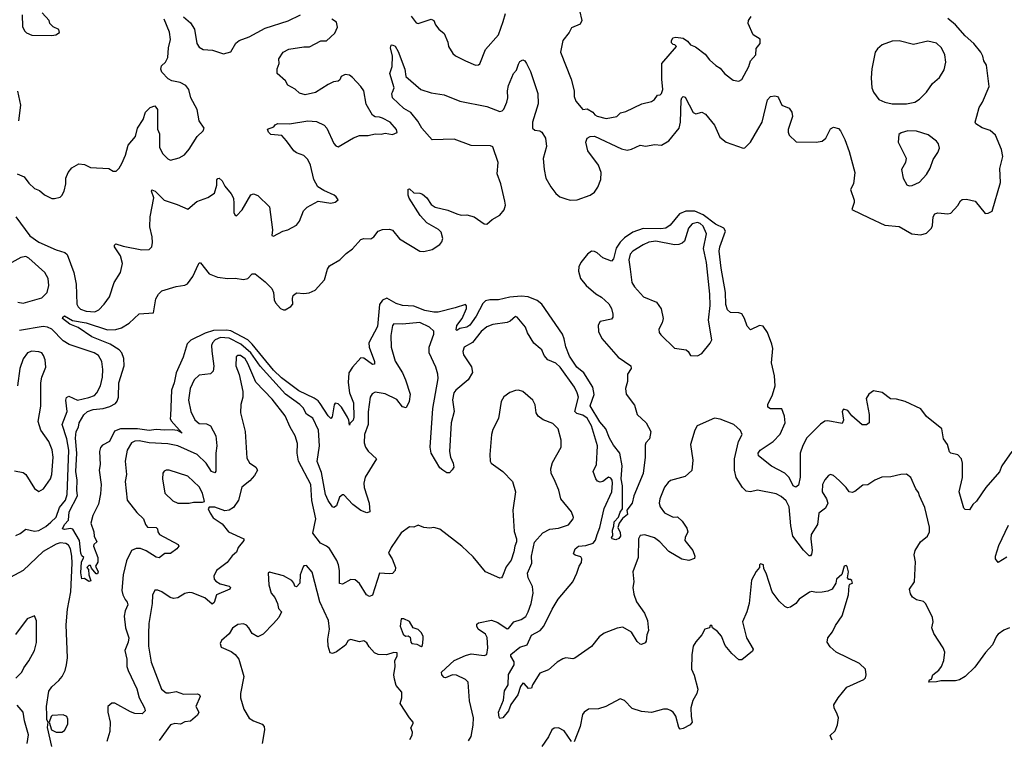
# Model space of a CAD drawing. Extents: x 2199565 to 2323334, y 894172 to 1018966.
# Tile 397 of 440: x 2284181 to 2291059, y 1003655 to 1008682. Entities that reach past the tile are written whole.
import ezdxf

# ---------------------------------------------------------------- set-up
doc = ezdxf.new("R2010")
doc.units = 0

msp = doc.modelspace()

# ---------------------------------------------------------------- linework, layer by layer
at = {"layer": '0CON10XD'}
for points in [[(2284197.5, 1008715), (2284202, 1008635), (2284214.1, 1008604.1), (2284229.3, 1008589.3), (2284265, 1008573.3), (2284405, 1008570), (2284433.6, 1008576.4), (2284458.3, 1008591.7), (2284455, 1008612.5), (2284415, 1008632.5), (2284392.5, 1008655), (2284386.1, 1008676.1), (2284339.3, 1008729.3)], [(2285325, 1008700.8), (2285375, 1008660), (2285401.1, 1008615), (2285418.8, 1008515), (2285435, 1008490), (2285463.9, 1008473.9), (2285528.3, 1008468.3), (2285605, 1008443.8), (2285655, 1008456.7), (2285692, 1008518), (2285713.6, 1008536.4), (2285785, 1008561.4), (2285895, 1008622.9), (2286055.5, 1008674.5), (2286142, 1008715)], [(2286915, 1008706), (2286950.3, 1008660.3), (2286965, 1008655.8), (2287055, 1008685.8), (2287075, 1008676.2), (2287085.8, 1008645.8), (2287108.8, 1008615), (2287146, 1008585), (2287172, 1008525), (2287176.2, 1008495), (2287207.5, 1008445), (2287225, 1008430), (2287295, 1008394), (2287365, 1008363.8), (2287385, 1008366.2), (2287395.7, 1008374.3), (2287435.6, 1008474.4), (2287525.8, 1008575), (2287558.8, 1008668.8), (2287573.6, 1008725)], [(2288091.2, 1008745), (2288107.8, 1008675), (2288095, 1008650.8), (2288035, 1008623.8), (2288018.7, 1008591.3), (2287974.4, 1008535.6), (2287958.1, 1008455), (2288034.1, 1008265.9), (2288054, 1008185), (2288054.2, 1008145), (2288065, 1008113.3), (2288115, 1008053.3), (2288145, 1008058), (2288185, 1008036.2), (2288197.3, 1008017.3), (2288215, 1008007.5), (2288278.3, 1007991.7), (2288352.5, 1008005), (2288378.3, 1008031.7), (2288415, 1008039.6), (2288526, 1008094), (2288595, 1008110.6), (2288614.7, 1008125.3), (2288635, 1008154), (2288655, 1008156.2), (2288663.8, 1008165), (2288672.5, 1008195), (2288665.5, 1008265), (2288667.3, 1008375), (2288770, 1008495), (2288756.7, 1008506.7), (2288745, 1008507.5), (2288735, 1008520), (2288733.3, 1008535), (2288742.5, 1008555), (2288765, 1008558.8), (2288815, 1008553.3), (2288845, 1008532.5), (2288867, 1008507), (2288901.2, 1008491.2), (2288970, 1008440), (2289000.3, 1008400.3), (2289042.7, 1008362.7), (2289075, 1008343.3), (2289105, 1008306.2), (2289145, 1008273.8), (2289165, 1008260), (2289205, 1008252.5), (2289225.4, 1008264.6), (2289274.3, 1008355), (2289286, 1008395), (2289323.3, 1008435), (2289325, 1008480), (2289352.5, 1008515), (2289352.5, 1008545), (2289303.3, 1008575), (2289268.8, 1008655), (2289271.2, 1008675), (2289291.2, 1008705)], [(2284163.8, 1007605), (2284213, 1007583), (2284245, 1007538.8), (2284285, 1007502), (2284319.7, 1007489.7), (2284355, 1007458.8), (2284405, 1007433.8), (2284425, 1007433.8), (2284465, 1007442.5), (2284475, 1007452.5), (2284491.2, 1007485), (2284503.8, 1007535), (2284503.9, 1007573.9), (2284520, 1007615), (2284545, 1007646.7), (2284595, 1007673.8), (2284635, 1007671.2), (2284675, 1007650), (2284805, 1007643.3), (2284835, 1007622.5), (2284855, 1007622.5), (2284876.1, 1007643.9), (2284893.9, 1007676.1), (2284920, 1007735), (2284939.2, 1007805), (2284989.5, 1007865), (2285003.5, 1007925), (2285044.5, 1007985.5), (2285060, 1008035), (2285092.7, 1008067.3), (2285125, 1008080), (2285143.9, 1008053.9), (2285143, 1007917), (2285156.7, 1007885), (2285157.9, 1007787.9), (2285180, 1007745), (2285215, 1007710), (2285235, 1007700), (2285295, 1007716.7), (2285332.3, 1007737.7), (2285365, 1007776.7), (2285422, 1007865), (2285463.3, 1007905), (2285468.8, 1007925), (2285435.8, 1007975), (2285420, 1008055), (2285377.1, 1008135), (2285363.8, 1008195), (2285342.3, 1008222.3), (2285302.9, 1008242.9), (2285244.3, 1008254.3), (2285218.3, 1008268.3), (2285174.5, 1008314.5), (2285167.8, 1008335), (2285171.8, 1008358.2), (2285200.8, 1008385), (2285215, 1008417.5), (2285220, 1008485), (2285234.2, 1008544.2), (2285227.1, 1008595), (2285190, 1008685)], [(2285677.7, 1007397.7), (2285676.7, 1007335), (2285685, 1007317.5), (2285695, 1007312.5), (2285735, 1007353.3), (2285795, 1007457.5), (2285815, 1007466.2), (2285845, 1007453.3), (2285926.7, 1007375), (2285947, 1007213), (2285942.5, 1007175), (2285955, 1007170), (2286020, 1007205), (2286055, 1007213.3), (2286115, 1007247.5), (2286136.7, 1007275), (2286164.3, 1007345.7), (2286188.8, 1007371.2), (2286265, 1007413.8), (2286355, 1007401.2), (2286385, 1007407.5), (2286406.4, 1007423.6), (2286392.5, 1007445), (2286377.5, 1007455), (2286305, 1007488), (2286264.6, 1007514.6), (2286235.4, 1007565.4), (2286213.6, 1007665), (2286195, 1007705.8), (2286165, 1007733.3), (2286115, 1007751.4), (2286096, 1007765), (2286045, 1007836.2), (2286011.7, 1007871.7), (2285935, 1007880.8), (2285918, 1007895), (2285912, 1007918), (2285956, 1007934), (2285965, 1007947.5), (2285983.9, 1007956.1), (2286065, 1007954), (2286195, 1007974.3), (2286255, 1007971.4), (2286308.8, 1007945), (2286327.5, 1007925), (2286375, 1007816.2), (2286389.7, 1007799.7), (2286405, 1007794), (2286513.1, 1007856.9), (2286555, 1007873.3), (2286615, 1007873.5), (2286665, 1007884.3), (2286705, 1007881.4), (2286735, 1007888), (2286785, 1007880), (2286816.9, 1007893.1), (2286813.8, 1007915), (2286768.8, 1007965), (2286715, 1007993.5), (2286695, 1008001.5), (2286665, 1008002.2), (2286644.5, 1008015), (2286602, 1008092), (2286585, 1008184.2), (2286565, 1008215.6), (2286505, 1008278.8), (2286485, 1008293.3), (2286455, 1008298), (2286426.7, 1008285), (2286417.8, 1008262.2), (2286405, 1008252.5), (2286372.9, 1008247.1), (2286335, 1008228.8), (2286247.3, 1008172.7), (2286175, 1008156.2), (2286135, 1008168), (2286105, 1008196.2), (2286055, 1008223.3), (2286037.5, 1008255), (2285980, 1008305), (2285980.7, 1008339.3), (2285992.5, 1008375), (2285990.7, 1008409.3), (2286022.5, 1008455), (2286060, 1008475), (2286165, 1008492.1), (2286205, 1008490.9), (2286285, 1008534.4), (2286325, 1008533.1), (2286383.4, 1008586.6), (2286400.4, 1008629.6), (2286394.2, 1008664.2), (2286360.4, 1008685)], [(2290866.7, 1008006.7), (2290882.3, 1008067.7), (2290906.2, 1008105), (2290952.5, 1008215), (2290933, 1008363), (2290916, 1008395), (2290907.6, 1008427.6), (2290894.2, 1008455), (2290845.5, 1008515.5), (2290785, 1008568.6), (2290716.6, 1008646.6), (2290665, 1008689.2)], [(2288955, 1007318.1), (2288896.7, 1007345), (2288833.1, 1007345), (2288790.9, 1007325), (2288723.5, 1007246.5), (2288695, 1007226.3), (2288659.7, 1007220.3), (2288535, 1007223.2), (2288465, 1007197.2), (2288405, 1007159.1), (2288375, 1007128.7), (2288346.7, 1007085), (2288329.6, 1007010.4), (2288315, 1006995.4), (2288255, 1007017.1), (2288215, 1007053), (2288195, 1007062.3), (2288175, 1007064.4), (2288147.7, 1007045), (2288100, 1006985), (2288086, 1006955), (2288084, 1006924), (2288097.5, 1006875), (2288138.1, 1006825), (2288205, 1006766.9), (2288245, 1006743.1), (2288296.2, 1006696.2), (2288315.6, 1006665), (2288324, 1006625), (2288323.8, 1006605), (2288315, 1006590), (2288235.7, 1006574.3), (2288222.1, 1006547.9), (2288224.6, 1006504.6), (2288246.9, 1006455), (2288360.6, 1006325), (2288449.2, 1006265), (2288451.4, 1006245), (2288426.9, 1006205), (2288426.3, 1006155), (2288412.2, 1006105), (2288416.9, 1006065), (2288475, 1005990), (2288494.4, 1005924.4), (2288557.5, 1005865), (2288590, 1005805), (2288581.2, 1005755), (2288555, 1005726.7), (2288550.2, 1005709.8), (2288550.9, 1005625), (2288535, 1005511.2), (2288470, 1005355), (2288458.2, 1005305), (2288422, 1005255), (2288427.5, 1005225), (2288392.2, 1005197.8), (2288369.4, 1005165), (2288360, 1005135), (2288375, 1005098.8), (2288378.5, 1005075), (2288365, 1005058), (2288345, 1005047.5), (2288320, 1005055), (2288314, 1005065), (2288323.6, 1005076.4), (2288321.8, 1005115), (2288332, 1005145), (2288333.1, 1005175), (2288362.9, 1005207.1), (2288375, 1005242), (2288391.9, 1005265), (2288392.4, 1005425), (2288382, 1005475), (2288389.2, 1005565), (2288372.9, 1005655), (2288328.8, 1005708.8), (2288299.8, 1005759.8), (2288274.4, 1005825), (2288232.5, 1005872.5), (2288164.8, 1005985), (2288193.8, 1006063.9), (2288185, 1006114.6), (2288122.4, 1006215), (2288073.6, 1006253.6), (2288021.7, 1006331.7), (2287995.6, 1006395.6), (2287985, 1006452.9), (2287971.6, 1006485), (2287827.3, 1006695), (2287795, 1006721), (2287732.5, 1006745), (2287685, 1006750.1), (2287605, 1006743.9), (2287525, 1006723.8), (2287465, 1006724.7), (2287435, 1006718.4), (2287415, 1006700.4), (2287368.9, 1006611.1), (2287325, 1006547.3), (2287305, 1006533.8), (2287256.4, 1006523.6), (2287235, 1006511.2), (2287230, 1006515), (2287234.5, 1006545), (2287271.9, 1006595), (2287301.8, 1006665), (2287302.8, 1006682.8), (2287295, 1006692.2), (2287221.9, 1006668.1), (2287105, 1006639.4), (2287075, 1006637.8), (2287011.1, 1006651.1), (2286935, 1006680.4), (2286855, 1006685.2), (2286810.2, 1006700.2), (2286745, 1006737), (2286715, 1006722.6), (2286695, 1006692.7), (2286680.4, 1006539.6), (2286619.7, 1006425), (2286622.9, 1006395), (2286658.8, 1006295), (2286658.6, 1006275), (2286645, 1006274), (2286585, 1006317.7), (2286565, 1006320), (2286506.2, 1006255), (2286480.3, 1006215), (2286475, 1006146.7), (2286485.3, 1006075), (2286512.6, 1006005), (2286515.9, 1005905), (2286511.1, 1005885), (2286487.7, 1005862.3), (2286485, 1005850), (2286480, 1005885), (2286470.5, 1005905), (2286429.5, 1005975), (2286405, 1005998.5), (2286385, 1006004), (2286377.4, 1005992.6), (2286362.7, 1005907.3), (2286355, 1005896.7), (2286335, 1005914.2), (2286280.4, 1006000.4), (2286265, 1006019.6), (2286238.1, 1006038.1), (2286130, 1006090), (2286010.6, 1006180.6), (2285954.7, 1006234.7), (2285806, 1006416), (2285774.8, 1006445), (2285655, 1006508.1), (2285625, 1006513.9), (2285535, 1006510.4), (2285477.8, 1006492.2), (2285376.9, 1006443.1), (2285351.9, 1006418.1), (2285322.5, 1006325), (2285274.8, 1006215.2), (2285260.8, 1006145), (2285241.4, 1006095), (2285234.7, 1005915.3), (2285232.7, 1005895), (2285238.8, 1005878.8), (2285315.6, 1005794.4), (2285283.2, 1005813.2), (2285246.2, 1005816.2), (2285195, 1005814), (2285135, 1005820.2), (2285085, 1005811.6), (2285005, 1005823.3), (2284885, 1005823.4), (2284842.7, 1005807.3), (2284808.2, 1005735), (2284759.1, 1005710.9), (2284745.7, 1005694.3), (2284739.2, 1005665), (2284742.8, 1005575), (2284735.4, 1005535), (2284750, 1005435), (2284745, 1005370), (2284731.7, 1005298.3), (2284691.2, 1005218.8), (2284677.5, 1005165), (2284700, 1005105), (2284702.5, 1005075), (2284720, 1005035), (2284700, 1005015), (2284697.5, 1005005), (2284727.5, 1004925), (2284727, 1004893), (2284710, 1004865), (2284728.8, 1004825), (2284725, 1004810), (2284715, 1004810), (2284681.7, 1004851.7), (2284675, 1004870), (2284665, 1004870), (2284650, 1004855), (2284661.7, 1004841.7), (2284663.3, 1004805), (2284678.3, 1004761.7), (2284665, 1004757.5), (2284635, 1004777.5), (2284615, 1004776.7), (2284608.6, 1004818.6), (2284612.2, 1004895), (2284630, 1004925), (2284615, 1004935.8), (2284607.3, 1004955), (2284599.5, 1005045), (2284552.1, 1005122.1), (2284535, 1005127.8), (2284495, 1005121.1), (2284480, 1005125), (2284495, 1005155.6), (2284521.2, 1005185), (2284526.7, 1005245), (2284585.5, 1005355), (2284580.3, 1005395), (2284583.7, 1005465), (2284572.9, 1005525), (2284579.9, 1005655), (2284571, 1005759), (2284575.2, 1005805), (2284590.9, 1005835), (2284596.8, 1005865), (2284628.3, 1005921.7), (2284655, 1005944.7), (2284695, 1005959.3), (2284765, 1005965.8), (2284811.1, 1005978.9), (2284849.4, 1006000.6), (2284862.2, 1006017.8), (2284870.8, 1006045), (2284874.2, 1006145), (2284910.8, 1006265), (2284909.2, 1006315), (2284894.2, 1006354.2), (2284875.7, 1006375.7), (2284814.1, 1006414.1), (2284685, 1006465.5), (2284590.6, 1006530.6), (2284532, 1006555), (2284480, 1006595), (2284482.5, 1006605), (2284495, 1006612.5), (2284550.9, 1006580.9), (2284645, 1006563.5), (2284795, 1006514.7), (2284853.3, 1006516.7), (2284891.7, 1006528.3), (2284945, 1006561.1), (2285015, 1006626.2), (2285115, 1006634), (2285131.7, 1006731.7), (2285150, 1006765), (2285175, 1006788.8), (2285275, 1006818.2), (2285335, 1006826.9), (2285353.2, 1006836.8), (2285391.1, 1006888.9), (2285430, 1006975), (2285435, 1006982.5), (2285445, 1006983.3), (2285505, 1006907.1), (2285563.6, 1006883.6), (2285635, 1006874.3), (2285686.6, 1006876.6), (2285745, 1006865.8), (2285775, 1006873.8), (2285805, 1006906.2), (2285825, 1006906), (2285895, 1006850.8), (2285943, 1006803), (2285954, 1006775), (2285958, 1006725), (2285968, 1006705), (2286002, 1006665), (2286025, 1006654.3), (2286035, 1006656), (2286075, 1006677.5), (2286090, 1006695), (2286087.5, 1006735), (2286092.5, 1006755), (2286105, 1006767.5), (2286117, 1006773), (2286165, 1006769.2), (2286204.2, 1006774.2), (2286245, 1006792.9), (2286309.2, 1006865), (2286331.3, 1006938.7), (2286345, 1006963.3), (2286416.7, 1007005), (2286461.4, 1007048.6), (2286505, 1007080), (2286565, 1007147.1), (2286585, 1007152.9), (2286635, 1007150), (2286654.2, 1007165), (2286684.7, 1007205.3), (2286715, 1007217.3), (2286765, 1007217.5), (2286785, 1007211.9), (2286835, 1007151.2), (2286975, 1007065.4), (2287005, 1007062.9), (2287063.1, 1007076.9), (2287115, 1007110.6), (2287129.3, 1007130.7), (2287135.8, 1007154.2), (2287125, 1007196.9), (2287106.6, 1007216.6), (2287025, 1007262.3), (2286978.9, 1007315), (2286900.6, 1007435), (2286894.1, 1007455.9), (2286895, 1007497.5), (2286905, 1007500), (2286935, 1007472.5), (2286975, 1007470), (2286995, 1007462), (2287025, 1007438), (2287055, 1007390.8), (2287082.6, 1007372.6), (2287171.7, 1007351.7), (2287234.5, 1007324.5), (2287265, 1007317.1), (2287305, 1007318.6), (2287355, 1007304.2), (2287425, 1007256.7), (2287445, 1007252.5), (2287482.5, 1007285), (2287535, 1007315.8), (2287565, 1007353.8), (2287573.5, 1007385), (2287570.4, 1007415), (2287542, 1007535), (2287516.7, 1007605), (2287523.1, 1007685), (2287485, 1007793.8), (2287470.3, 1007800.3), (2287335, 1007803.9), (2287215, 1007847.5), (2287063.3, 1007843.3), (2286991.2, 1007925), (2286963, 1007973), (2286912.6, 1008032.6), (2286865, 1008061.8), (2286786, 1008135), (2286780, 1008165), (2286784.1, 1008175.9), (2286795.8, 1008205), (2286767.5, 1008305), (2286783.3, 1008355), (2286784.1, 1008425.9), (2286771.4, 1008485), (2286775, 1008502.5), (2286783.6, 1008506.4), (2286805, 1008496.9), (2286825, 1008460), (2286872.2, 1008335), (2286877.5, 1008285), (2286984, 1008195), (2287055, 1008171.5), (2287145, 1008156.9), (2287255, 1008113.1), (2287445, 1008076.2), (2287535, 1008040.6), (2287551.2, 1008045), (2287563, 1008057), (2287584.6, 1008105), (2287591.3, 1008135), (2287587.9, 1008185), (2287595, 1008221.2), (2287630.8, 1008305), (2287651.2, 1008328.8), (2287665, 1008371.2), (2287675, 1008388.8), (2287695, 1008402), (2287708.8, 1008395), (2287720, 1008375), (2287748.7, 1008318.7), (2287800.6, 1008165), (2287803.6, 1008095), (2287763.1, 1007965), (2287764, 1007925), (2287779.2, 1007909.2), (2287814.2, 1007904.2), (2287828.8, 1007895), (2287855, 1007853.3), (2287861.1, 1007795), (2287837, 1007713), (2287844.3, 1007635), (2287856, 1007575), (2287890, 1007515), (2287927, 1007467), (2287953.3, 1007445), (2287995, 1007430), (2288025, 1007421.9), (2288075, 1007422.2), (2288165, 1007456.9), (2288195, 1007477.5), (2288219.1, 1007510.9), (2288241.5, 1007565), (2288241.8, 1007615), (2288223.8, 1007665), (2288150, 1007765), (2288134.7, 1007825), (2288144.8, 1007855.2), (2288165, 1007866.5), (2288195, 1007868.2), (2288385, 1007780.5), (2288425, 1007769.5), (2288455, 1007776.5), (2288515.7, 1007805.7), (2288555, 1007799.2), (2288615, 1007810), (2288665, 1007805.6), (2288715, 1007835.6), (2288788.6, 1007925), (2288797.3, 1007965), (2288801.2, 1008118.8), (2288805, 1008136.2), (2288815, 1008146), (2288829.7, 1008139.7), (2288885, 1008032.7), (2288905, 1008023.8), (2288945, 1008035.7), (2288971.2, 1008021.2), (2289034.7, 1007944.7), (2289071.7, 1007861.7), (2289116.4, 1007826.4), (2289235, 1007783.8), (2289245, 1007786.7), (2289285, 1007826.2), (2289336.4, 1007913.6), (2289367.7, 1007965), (2289405, 1008121.2), (2289425, 1008144.2), (2289455, 1008150), (2289473.8, 1008145), (2289482, 1008135), (2289505.6, 1008085.6), (2289555, 1008064.2), (2289575, 1008036.7), (2289580, 1008005), (2289549.2, 1007915), (2289548, 1007895), (2289556.2, 1007875), (2289605, 1007827.5), (2289745, 1007826.7), (2289785.8, 1007834.2), (2289811.2, 1007855), (2289845, 1007918.8), (2289865, 1007931.2), (2289900.5, 1007920.5), (2289915.5, 1007905.5), (2289944.3, 1007844.3), (2289975, 1007760), (2290013.8, 1007615), (2290004.1, 1007535.9), (2289983.8, 1007495), (2290010.5, 1007420.5), (2290010.8, 1007405), (2289993.3, 1007355), (2290115, 1007298.1), (2290225, 1007247.5), (2290325, 1007237.5), (2290412.5, 1007185), (2290475, 1007180), (2290515, 1007190.8), (2290550, 1007225), (2290557.8, 1007245), (2290561.9, 1007305), (2290573.8, 1007325), (2290595, 1007332.5), (2290665, 1007325.7), (2290685, 1007330), (2290735, 1007382.9), (2290752.8, 1007417.2), (2290765, 1007425.7), (2290795, 1007428.9), (2290855, 1007414.3), (2290925, 1007328.8), (2290945, 1007330), (2290974, 1007345), (2291032, 1007545), (2291028.3, 1007641.7), (2291048, 1007725), (2291038, 1007775), (2290996.2, 1007875), (2290958.7, 1007908.7), (2290905, 1007925.8), (2290860, 1007955), (2290856, 1007965), (2290866.7, 1008006.7)], [(2290375, 1008094.2), (2290432.5, 1008105), (2290465, 1008126.2), (2290514, 1008175), (2290557.1, 1008235), (2290605, 1008278), (2290638, 1008332), (2290650.6, 1008385), (2290643.5, 1008435), (2290619.1, 1008485), (2290585, 1008517.8), (2290525, 1008531.4), (2290425, 1008508.6), (2290325, 1008533.1), (2290275, 1008530.6), (2290204.5, 1008505.5), (2290171.7, 1008478.3), (2290156.2, 1008455), (2290132.7, 1008337.3), (2290128.6, 1008275), (2290132.9, 1008205), (2290144, 1008175), (2290183.2, 1008123.2), (2290225, 1008105.8), (2290275, 1008094.2), (2290375, 1008094.2)], [(2284165, 1008182.5), (2284187.5, 1008085), (2284172.7, 1007975)], [(2290395, 1007521.2), (2290415, 1007524), (2290465, 1007546.2), (2290515, 1007600), (2290540, 1007645), (2290560.6, 1007705), (2290593.8, 1007755), (2290606.2, 1007785), (2290598, 1007815), (2290585, 1007833.8), (2290526.4, 1007876.4), (2290445, 1007903.3), (2290385, 1007904.2), (2290338.3, 1007891.7), (2290320.7, 1007879.3), (2290316.7, 1007825), (2290372, 1007715), (2290369.2, 1007685), (2290341.2, 1007635), (2290352, 1007575), (2290378.3, 1007528.3), (2290395, 1007521.2)], [(2284154.1, 1007304.1), (2284251.3, 1007171.3), (2284315, 1007128.2), (2284435, 1007073.6), (2284496.7, 1007055), (2284512.2, 1007042.2), (2284560.5, 1006915), (2284576.6, 1006835), (2284581.3, 1006695), (2284589.1, 1006675), (2284605, 1006660), (2284645, 1006645.4), (2284705, 1006640), (2284732.9, 1006655), (2284771.4, 1006695), (2284808.6, 1006745), (2284841.4, 1006845), (2284885.7, 1006915), (2284899.1, 1006979.1), (2284885, 1007031.2), (2284843.3, 1007095), (2284843, 1007107), (2284853, 1007117), (2284905, 1007098.9), (2285035, 1007074.5), (2285085, 1007077.5), (2285104.4, 1007095.6), (2285109.5, 1007125), (2285105.4, 1007164.6), (2285089.6, 1007235), (2285093.3, 1007305), (2285117.9, 1007437.9), (2285100.8, 1007485), (2285105, 1007492.9), (2285128.2, 1007485), (2285190.9, 1007420.9), (2285281.8, 1007391.8), (2285355, 1007357.1), (2285419.1, 1007410.9), (2285495, 1007440.6), (2285540.9, 1007469.1), (2285558.1, 1007525), (2285557.9, 1007562.1), (2285565, 1007572.9), (2285575, 1007574.4), (2285595, 1007557.1), (2285615, 1007518.8), (2285659.2, 1007465), (2285673.8, 1007435), (2285677.7, 1007397.7)], [(2291110, 1005665), (2291041.4, 1005565), (2291025, 1005523.8), (2290929.5, 1005415), (2290865, 1005319.6), (2290837.7, 1005295), (2290815, 1005258.8), (2290785, 1005260), (2290775, 1005268.8), (2290742.5, 1005385), (2290767.1, 1005485), (2290767.2, 1005585), (2290760.4, 1005615), (2290735, 1005642.5), (2290685, 1005654.6), (2290675, 1005664.4), (2290661.6, 1005715), (2290634.7, 1005755), (2290621.4, 1005825), (2290515, 1005910.9), (2290475, 1005964.6), (2290365.8, 1006015), (2290305, 1006030.8), (2290263.8, 1006033.8), (2290205, 1006076.7), (2290145, 1006088.6), (2290111.2, 1006065), (2290093.1, 1006035), (2290114.4, 1005925), (2290114.2, 1005865), (2290095, 1005851.9), (2290065, 1005852.2), (2289993.3, 1005915), (2289965, 1005952.7), (2289935, 1005960.4), (2289925.4, 1005945), (2289935.5, 1005884.5), (2289925, 1005860), (2289825, 1005879.1), (2289805, 1005877.3), (2289775, 1005857.5), (2289678.5, 1005761.5), (2289651.7, 1005708.3), (2289633.6, 1005655), (2289633.7, 1005486.4), (2289620.6, 1005429.4), (2289603.2, 1005416.8), (2289584.2, 1005425), (2289555.4, 1005485), (2289525, 1005514.5), (2289432.6, 1005562.6), (2289342.2, 1005635), (2289340.4, 1005655), (2289352.5, 1005675), (2289443.6, 1005735), (2289493, 1005787), (2289528, 1005865), (2289523, 1005913), (2289505, 1005963.8), (2289425, 1005964.2), (2289406.7, 1005975), (2289405.9, 1005994.1), (2289438.9, 1006061.1), (2289456.9, 1006125), (2289454.5, 1006194.5), (2289432.1, 1006285), (2289441.5, 1006385), (2289435.3, 1006415), (2289405, 1006497.5), (2289375, 1006541.5), (2289347.5, 1006545), (2289285, 1006515.7), (2289262, 1006542), (2289244.4, 1006595), (2289225, 1006626), (2289205, 1006634.3), (2289145, 1006636.2), (2289124.4, 1006654.4), (2289113.3, 1006693.3), (2289111.7, 1006775), (2289080.2, 1006945), (2289068, 1007065), (2289072, 1007095), (2289112, 1007205), (2289098.8, 1007225), (2289042.4, 1007252.4), (2288955, 1007318.1)], [(2288915, 1006333.3), (2288945, 1006350), (2289005, 1006421.2), (2289015.8, 1006445), (2288993.1, 1006583.1), (2289003.2, 1006685), (2289001.6, 1006765), (2288978.7, 1006985), (2288957.4, 1007082.6), (2288978.5, 1007185), (2288955, 1007238.5), (2288935, 1007256.9), (2288915, 1007265.3), (2288878.6, 1007255), (2288853.3, 1007225), (2288825.8, 1007135), (2288809.4, 1007120.6), (2288785, 1007110.9), (2288755, 1007109.6), (2288625, 1007134.7), (2288575, 1007127.5), (2288535, 1007107.9), (2288462.9, 1007065), (2288445.4, 1007044.6), (2288436, 1007005), (2288445, 1006940), (2288457.5, 1006845), (2288474.4, 1006815), (2288538.8, 1006745), (2288628.6, 1006708.6), (2288661.7, 1006661.7), (2288676.9, 1006595), (2288669.4, 1006565), (2288645, 1006520), (2288647.9, 1006497.9), (2288659.7, 1006479.7), (2288755, 1006388), (2288835.8, 1006375.8), (2288851.2, 1006365), (2288866.4, 1006336.4), (2288915, 1006333.3)], [(2284167.9, 1006707.9), (2284205, 1006701.9), (2284335, 1006738.8), (2284372.7, 1006775), (2284384.2, 1006825), (2284379.3, 1006875), (2284356.2, 1006915), (2284245, 1007016.2), (2284225, 1007027.7), (2284188.5, 1007021.5), (2284105, 1006972.9)], [(2287815.5, 1006385.5), (2287772, 1006422), (2287728.6, 1006495), (2287714.4, 1006534.4), (2287656.2, 1006605), (2287645, 1006608.8), (2287606.2, 1006575), (2287585, 1006565.7), (2287485, 1006552.1), (2287445, 1006535.4), (2287405.2, 1006504.8), (2287345, 1006426.2), (2287286.3, 1006393.6), (2287277.6, 1006365), (2287280.1, 1006340.1), (2287336.7, 1006256.7), (2287343.4, 1006216.6), (2287314.7, 1006165.3), (2287226.9, 1006095), (2287214.6, 1006075), (2287203.6, 1006026.4), (2287216.5, 1005945), (2287195.5, 1005865), (2287184.2, 1005665), (2287189.2, 1005625), (2287209.2, 1005585), (2287213, 1005557), (2287203, 1005537), (2287182.5, 1005517.5), (2287165, 1005516.7), (2287135.9, 1005535.9), (2287115, 1005552.5), (2287056.2, 1005655), (2287049.2, 1005695), (2287066.4, 1005965), (2287105.3, 1006175), (2287102.9, 1006205), (2287087.1, 1006255), (2287041.5, 1006355), (2287041.9, 1006395), (2287073.8, 1006485), (2287073.8, 1006505), (2287044, 1006535), (2286975, 1006566.7), (2286855, 1006555.5), (2286795, 1006558), (2286785, 1006546.7), (2286772.5, 1006475), (2286775.4, 1006395.4), (2286805, 1006296.2), (2286854.7, 1006214.7), (2286875, 1006166.2), (2286907.9, 1006065), (2286901.1, 1006015), (2286880.5, 1005969.5), (2286855, 1005978.1), (2286815, 1006028.2), (2286735, 1006069.2), (2286665, 1006080.8), (2286642.4, 1006067.6), (2286628.9, 1006045), (2286616.4, 1005943.6), (2286616.3, 1005855), (2286588.7, 1005785), (2286587.5, 1005725), (2286595.8, 1005695.8), (2286615, 1005666.9), (2286672.5, 1005615), (2286595, 1005486), (2286583.9, 1005445), (2286586.2, 1005415), (2286623.3, 1005305), (2286626.2, 1005245), (2286605, 1005236.2), (2286565, 1005253.1), (2286508.6, 1005295), (2286445, 1005362), (2286435, 1005364), (2286414.5, 1005345.5), (2286394.1, 1005285.9), (2286375, 1005273.3), (2286365, 1005278.8), (2286335, 1005322.5), (2286318.2, 1005365), (2286289.2, 1005519.2), (2286259.3, 1005595), (2286275.2, 1005704.8), (2286268.9, 1005815), (2286228.5, 1005898.5), (2286185, 1005926.5), (2286160.5, 1005970.5), (2286138.9, 1005995), (2286036.9, 1006065), (2285861.7, 1006261.7), (2285795, 1006355.2), (2285725, 1006414.8), (2285645, 1006457.2), (2285585, 1006462.2), (2285546.9, 1006445), (2285526.9, 1006425), (2285520, 1006405), (2285523.8, 1006366.2), (2285537.3, 1006262.7), (2285533.3, 1006226.7), (2285515, 1006209.2), (2285435, 1006198.1), (2285399.4, 1006165), (2285371.2, 1006105), (2285359.5, 1006025), (2285376.4, 1005945), (2285405, 1005887.1), (2285435, 1005860), (2285485, 1005857.7), (2285513.9, 1005843.9), (2285551.8, 1005775), (2285558, 1005705), (2285550.6, 1005655), (2285551.1, 1005528.9), (2285545, 1005516), (2285520.5, 1005525), (2285483.9, 1005583.9), (2285421.5, 1005645), (2285285, 1005704.5), (2285215, 1005718.2), (2285084.6, 1005725.4), (2285015, 1005741.1), (2284985, 1005738.4), (2284963.1, 1005726.9), (2284931.1, 1005675), (2284917.3, 1005597.3), (2284926.9, 1005505), (2284916.8, 1005455), (2284931.9, 1005325), (2284999.1, 1005239.1), (2285045.9, 1005195.9), (2285060, 1005155), (2285075, 1005137.1), (2285135, 1005133.8), (2285143.8, 1005125), (2285145.6, 1005105), (2285158.1, 1005085), (2285288, 1005015), (2285292.5, 1005005), (2285278.5, 1004985), (2285235, 1004954.2), (2285195, 1004953.8), (2285155, 1004922), (2285135, 1004926.9), (2285065, 1004972.5), (2285025, 1004988.7), (2284995, 1004989.2), (2284961.4, 1004975), (2284927.7, 1004902.3), (2284904.1, 1004805), (2284893.8, 1004695), (2284900.5, 1004665), (2284917, 1004633), (2284932.7, 1004612.7), (2284937.7, 1004595), (2284918.3, 1004551.7), (2284911.5, 1004515), (2284920.4, 1004435), (2284943.9, 1004365), (2284938.9, 1004335), (2284915.4, 1004275), (2284930, 1004215), (2284930, 1004165), (2284938.5, 1004135), (2284998.3, 1004008.3), (2285014.7, 1003944.7), (2285052.5, 1003875), (2285056.7, 1003855), (2285035.6, 1003834.4), (2284985, 1003836.4), (2284955, 1003846.2), (2284845, 1003907.9), (2284825, 1003907.2), (2284797.5, 1003885), (2284796.2, 1003845), (2284814, 1003774), (2284810.8, 1003709.2), (2284788.9, 1003641.1)], [(2284155, 1005080), (2284185, 1005093.5), (2284225, 1005123.1), (2284285, 1005110), (2284315, 1005113.2), (2284365, 1005141.9), (2284398.4, 1005171.6), (2284435, 1005207.7), (2284459.6, 1005275), (2284501.1, 1005325), (2284513.9, 1005365), (2284523.9, 1005675), (2284511.4, 1005755), (2284478.2, 1005855), (2284512.2, 1005945), (2284504.6, 1006025), (2284507.9, 1006042.1), (2284525, 1006051.9), (2284585, 1006024.6), (2284665, 1006042.5), (2284702.6, 1006057.4), (2284720, 1006075), (2284746.3, 1006123.6), (2284760.8, 1006185), (2284762.6, 1006237.4), (2284754.6, 1006294.6), (2284731.4, 1006335), (2284701.2, 1006355), (2284527.5, 1006412.5), (2284485, 1006439.1), (2284405, 1006519.7), (2284375.8, 1006535), (2284345, 1006538.8), (2284179.2, 1006510.9)], [(2284145, 1005530), (2284205, 1005520), (2284224.1, 1005504.1), (2284285, 1005406.2), (2284315, 1005386.2), (2284348, 1005405), (2284395.7, 1005474.3), (2284405.7, 1005505), (2284414.5, 1005625.5), (2284407.6, 1005677.6), (2284384.5, 1005735), (2284330, 1005815), (2284310.5, 1005875), (2284327.9, 1005982.1), (2284328.5, 1006145), (2284336.7, 1006185), (2284364.2, 1006255), (2284359.2, 1006305), (2284346.8, 1006336.8), (2284335, 1006353.8), (2284315, 1006362), (2284265, 1006367.1), (2284235, 1006354.2), (2284205, 1006312), (2284182.9, 1006245), (2284165.5, 1006125)], [(2291095, 1004433.3), (2291055, 1004418.8), (2291015, 1004390), (2291002.9, 1004375), (2290976.9, 1004315), (2290928, 1004262), (2290851.9, 1004158.1), (2290784.2, 1004095), (2290745, 1004071.1), (2290717, 1004063), (2290615, 1004064.2), (2290585, 1004056), (2290532.5, 1004055), (2290535, 1004070), (2290550, 1004075), (2290560, 1004105), (2290600.7, 1004139.3), (2290620.6, 1004165), (2290636.1, 1004206.1), (2290642.5, 1004265), (2290632.5, 1004295), (2290565.6, 1004395), (2290552.5, 1004435), (2290561.2, 1004475), (2290556, 1004505), (2290510.6, 1004600.6), (2290495, 1004618.8), (2290445, 1004628.8), (2290418.3, 1004648.3), (2290402.3, 1004672.3), (2290396.2, 1004705), (2290430.5, 1004755), (2290438.5, 1004895), (2290429.5, 1004945), (2290437, 1004973), (2290473.1, 1005035), (2290522.5, 1005075), (2290536.9, 1005105), (2290536.4, 1005136.4), (2290502.5, 1005275), (2290465.8, 1005355), (2290460.3, 1005380.3), (2290440.8, 1005405), (2290405, 1005483.8), (2290375, 1005508), (2290335, 1005506), (2290265, 1005488), (2290204.2, 1005485.8), (2290155, 1005466.2), (2290105, 1005433.3), (2290070.5, 1005429.5), (2290014.1, 1005385.9), (2289995, 1005378.8), (2289975, 1005383.3), (2289954.4, 1005415), (2289905, 1005463.1), (2289865, 1005498), (2289845, 1005503.8), (2289831.4, 1005498.6), (2289805, 1005468), (2289788.9, 1005435), (2289785.6, 1005385), (2289817.5, 1005335), (2289825.7, 1005305), (2289809.3, 1005270.7), (2289762.7, 1005235), (2289753.1, 1005155), (2289709.2, 1005085), (2289707.1, 1005055), (2289716.5, 1004975), (2289711.7, 1004948.3), (2289705, 1004937.5), (2289695, 1004936.7), (2289655.9, 1004975.9), (2289581.8, 1005075), (2289567.5, 1005147.5), (2289555, 1005280), (2289535, 1005321.5), (2289500.8, 1005350.8), (2289465, 1005369.6), (2289335, 1005395.6), (2289285, 1005384.4), (2289255, 1005389.4), (2289230, 1005415), (2289186.7, 1005485), (2289173.3, 1005535), (2289174.7, 1005615.3), (2289202.2, 1005735), (2289228, 1005785), (2289215, 1005811.2), (2289170, 1005855), (2289075, 1005891.2), (2289035, 1005897.5), (2288912.5, 1005845), (2288895.9, 1005814.1), (2288866, 1005715), (2288884, 1005605), (2288875, 1005532.5), (2288829.5, 1005490.5), (2288726.8, 1005463.2), (2288710.2, 1005449.8), (2288685, 1005416.2), (2288652.2, 1005335), (2288646.9, 1005305), (2288655, 1005280), (2288685, 1005238), (2288745, 1005207.1), (2288775, 1005209.2), (2288809.1, 1005179.1), (2288840.9, 1005130.9), (2288848, 1005105), (2288830, 1005065), (2288828, 1005045), (2288884, 1004975), (2288898, 1004935), (2288895, 1004917.5), (2288855, 1004904.2), (2288805, 1004914.5), (2288715, 1004966), (2288652, 1005035), (2288615, 1005062.5), (2288547.4, 1005082.6), (2288515, 1005078.9), (2288502.7, 1005055), (2288500.7, 1004925), (2288463.9, 1004825), (2288470, 1004755), (2288464.6, 1004715.4), (2288471.1, 1004668.9), (2288488.8, 1004615), (2288545.3, 1004535.3), (2288565.8, 1004484.2), (2288573.3, 1004415), (2288562, 1004385), (2288558, 1004342), (2288550, 1004330), (2288525, 1004316.7), (2288515, 1004320), (2288495, 1004338), (2288454.5, 1004404.5), (2288395, 1004438.5), (2288355, 1004431.5), (2288262.6, 1004397.4), (2288229.1, 1004370.9), (2288175, 1004304.2), (2288058.3, 1004221.7), (2288045, 1004217.5), (2287995, 1004224.2), (2287975, 1004218), (2287935, 1004193.8), (2287875, 1004140), (2287815, 1004116.7), (2287762.5, 1004035), (2287755, 1004012.5), (2287735, 1004010), (2287706, 1004045), (2287695, 1004047.1), (2287679.5, 1004025), (2287660.5, 1003965), (2287610.7, 1003899.3), (2287594.3, 1003855), (2287555, 1003804.3), (2287535, 1003800), (2287529.5, 1003810.5), (2287526.2, 1003845), (2287561.2, 1003928.8), (2287567.8, 1003995), (2287593.7, 1004036.3), (2287595, 1004107.5), (2287634.6, 1004175.4), (2287636, 1004196), (2287612.2, 1004235), (2287611.2, 1004248.8), (2287675, 1004300), (2287725, 1004315.6), (2287755, 1004383.3), (2287815.6, 1004414.4), (2287841.8, 1004445), (2287899.5, 1004565), (2287941.2, 1004635), (2288044.7, 1004755.3), (2288073.8, 1004815), (2288088.9, 1004865), (2288105, 1004890), (2288107.7, 1004915), (2288100.9, 1004930.9), (2288061.4, 1004941.4), (2288050, 1004950), (2288060, 1004985), (2288085, 1005004.2), (2288135, 1005008.5), (2288185.8, 1005024.2), (2288203.5, 1005046.5), (2288214.8, 1005085), (2288232.4, 1005135), (2288262.6, 1005267.4), (2288316.7, 1005385), (2288322.8, 1005445), (2288319.1, 1005465), (2288310.4, 1005480.4), (2288295, 1005485.6), (2288255, 1005456.9), (2288235, 1005450.6), (2288217.8, 1005457.8), (2288205, 1005474), (2288186.2, 1005525), (2288209.7, 1005575), (2288216.2, 1005705), (2288175, 1005845.7), (2288145, 1005897.8), (2288115, 1005918.8), (2288071.6, 1005931.6), (2288058.1, 1005945), (2288083.6, 1006045), (2288076.2, 1006076.2), (2288055.9, 1006115.9), (2287955.2, 1006255.2), (2287925, 1006281.8), (2287870, 1006305), (2287845.7, 1006335), (2287828, 1006375), (2287815.5, 1006385.5)], [(2287443.3, 1004246.7), (2287451.4, 1004295), (2287446.6, 1004366.6), (2287435, 1004390.8), (2287384.3, 1004425), (2287374.3, 1004445), (2287375, 1004460), (2287385, 1004468.6), (2287476.9, 1004486.9), (2287521.9, 1004471.9), (2287585, 1004426.7), (2287595, 1004430), (2287633.6, 1004476.4), (2287685, 1004493.1), (2287716, 1004514), (2287733.1, 1004545), (2287753.3, 1004605), (2287768.6, 1004675), (2287762.7, 1004722.7), (2287732.7, 1004782.7), (2287728.8, 1004815), (2287758, 1004885), (2287756.2, 1004935), (2287777.5, 1005032.5), (2287835, 1005097.1), (2287885, 1005122.9), (2287945, 1005130), (2288015, 1005153.8), (2288046.7, 1005195), (2288050, 1005205), (2288036.2, 1005245), (2287961.2, 1005335), (2287948, 1005395), (2287921.2, 1005455), (2287894.2, 1005514.2), (2287890, 1005545), (2287902.1, 1005587.9), (2287963.2, 1005696.8), (2287964.3, 1005745.7), (2287941.8, 1005825), (2287905, 1005860.4), (2287836.6, 1005886.6), (2287801.7, 1005911.7), (2287788.8, 1005935), (2287781.2, 1005991.2), (2287766, 1006025), (2287695, 1006084), (2287665, 1006093.3), (2287645, 1006092.5), (2287605, 1006078.8), (2287562.7, 1006047.3), (2287543.8, 1006015), (2287526.2, 1005895), (2287485, 1005820), (2287476, 1005785), (2287464.2, 1005645), (2287467, 1005597), (2287473.9, 1005583.9), (2287557, 1005527), (2287624.2, 1005455), (2287643.8, 1005385), (2287626, 1005255), (2287634.1, 1005105.9), (2287651.2, 1005055), (2287651.2, 1005035), (2287638.8, 1005005), (2287633.8, 1004965), (2287613.6, 1004906.4), (2287580.3, 1004859.7), (2287553.3, 1004795), (2287545.8, 1004784.2), (2287535, 1004781.2), (2287435, 1004826), (2287349.8, 1004929.8), (2287269.2, 1005005), (2287115, 1005122.5), (2287075, 1005135.8), (2287045, 1005130.8), (2287005, 1005134.2), (2286965, 1005150), (2286935, 1005136.7), (2286905, 1005140), (2286845, 1005097.5), (2286776, 1004995), (2286756.7, 1004955), (2286783.1, 1004915), (2286805.7, 1004855), (2286803.8, 1004835), (2286785.7, 1004814.3), (2286765, 1004810), (2286694.5, 1004815.5), (2286645, 1004662.5), (2286625, 1004652), (2286604.3, 1004665), (2286555, 1004742.9), (2286525, 1004769.4), (2286495, 1004770.6), (2286435, 1004738), (2286415, 1004742.5), (2286415.4, 1004835), (2286408.7, 1004875), (2286396.1, 1004905), (2286345, 1004988.9), (2286325, 1005005.5), (2286281.4, 1005025), (2286229.5, 1005095), (2286249.3, 1005195), (2286222.8, 1005322.8), (2286213.9, 1005435), (2286127.6, 1005597.6), (2286119.2, 1005655), (2286121.1, 1005721.1), (2286105.4, 1005775.4), (2286070, 1005835), (2286034.6, 1005914.6), (2285945, 1006031.4), (2285830.5, 1006150.5), (2285775, 1006281.1), (2285755, 1006312.7), (2285724.6, 1006335.4), (2285705, 1006336.5), (2285692.9, 1006327.1), (2285690.4, 1006265), (2285714, 1006204), (2285739.4, 1006085), (2285739.2, 1006045), (2285726, 1005995), (2285724.2, 1005935), (2285755.6, 1005805), (2285768.3, 1005618.3), (2285785.5, 1005585.5), (2285830, 1005555), (2285841.4, 1005535), (2285821.5, 1005498.5), (2285788.9, 1005461.1), (2285733.9, 1005416.1), (2285710.4, 1005325), (2285675.6, 1005275), (2285645, 1005255.6), (2285615, 1005250.6), (2285544.2, 1005275.8), (2285505, 1005277.5), (2285497.5, 1005265), (2285511.2, 1005235), (2285531.7, 1005201.7), (2285595, 1005161.2), (2285638.8, 1005105), (2285745.8, 1005055), (2285746.8, 1005043.2), (2285707.5, 1004995), (2285696.4, 1004963.6), (2285665, 1004935.8), (2285630.2, 1004889.8), (2285555.8, 1004835), (2285537.1, 1004795), (2285540, 1004775), (2285550.7, 1004760.7), (2285581.3, 1004741.3), (2285644.5, 1004724.5), (2285652.9, 1004715), (2285650, 1004705), (2285556.9, 1004665), (2285539.8, 1004610.2), (2285525, 1004600.4), (2285473.3, 1004643.3), (2285385, 1004678.9), (2285365, 1004681.9), (2285335, 1004674.4), (2285285, 1004644.3), (2285255, 1004639.4), (2285231.2, 1004645), (2285175, 1004686), (2285145, 1004698), (2285125, 1004696.7), (2285108, 1004662), (2285106.9, 1004605), (2285082.2, 1004465), (2285081.1, 1004391.1), (2285080.5, 1004305), (2285098.5, 1004195), (2285172.5, 1004005), (2285205, 1003980.8), (2285225, 1003979.4), (2285275, 1003990), (2285325, 1003970), (2285423.3, 1003973.3), (2285436.6, 1003966.6), (2285442.5, 1003955), (2285412.2, 1003885), (2285432.5, 1003845), (2285424.2, 1003825), (2285375, 1003782.5), (2285335, 1003776.3), (2285305, 1003760.4), (2285264.6, 1003765.4), (2285235, 1003755.6), (2285155, 1003646)], [(2285285, 1005304.3), (2285365, 1005304.4), (2285395, 1005311.4), (2285458.8, 1005311.2), (2285472.5, 1005317.5), (2285458.6, 1005375), (2285435, 1005419.2), (2285355, 1005494.2), (2285225, 1005534.3), (2285205, 1005535.8), (2285191.2, 1005528.8), (2285181.2, 1005515), (2285179.4, 1005475), (2285194, 1005374), (2285251.7, 1005321.7), (2285285, 1005304.3)], [(2291075, 1004928.6), (2291015, 1004890), (2290996.7, 1004916.7), (2290996.2, 1004935), (2291020.8, 1005009.2), (2291088.3, 1005151.7)], [(2284406.1, 1003605), (2284375, 1003737.5), (2284380, 1003775), (2284371.9, 1003791.9), (2284370.4, 1003825), (2284368.9, 1003885), (2284385, 1003991.4), (2284405, 1004021.1), (2284454.4, 1004065), (2284478.5, 1004095), (2284499.6, 1004135), (2284509.2, 1004175), (2284514.6, 1004225), (2284505.4, 1004455.4), (2284516.3, 1004563.6), (2284537.4, 1004685), (2284547.6, 1004885), (2284545.5, 1004935), (2284535.2, 1004985.2), (2284521.2, 1005011.2), (2284502.9, 1005022.9), (2284465, 1005028.1), (2284435, 1005018.7), (2284345, 1004967.1), (2284205, 1004835.5), (2284114, 1004786)], [(2286905.7, 1003655), (2286923.3, 1003685), (2286923.8, 1003705), (2286913.3, 1003735), (2286930, 1003765), (2286930, 1003775), (2286904.2, 1003804.2), (2286839.2, 1003905), (2286851.2, 1003945), (2286850, 1003985), (2286811.4, 1004031.4), (2286798.6, 1004075), (2286794.4, 1004105), (2286804, 1004165), (2286801.2, 1004205), (2286817.5, 1004235), (2286818.3, 1004258.3), (2286795, 1004262.5), (2286744.2, 1004245.8), (2286685, 1004248.1), (2286658.7, 1004258.7), (2286622.1, 1004302.1), (2286605, 1004328.8), (2286585, 1004343.3), (2286555, 1004336.7), (2286495, 1004353.6), (2286474.7, 1004345.3), (2286457.9, 1004312.1), (2286395, 1004267.1), (2286365, 1004254), (2286350, 1004260), (2286335.5, 1004305), (2286334, 1004355), (2286344.7, 1004425), (2286338.2, 1004485), (2286278.2, 1004615), (2286225, 1004823.8), (2286185, 1004870), (2286165, 1004866.7), (2286160.5, 1004859.5), (2286140.8, 1004805), (2286137.5, 1004745), (2286115, 1004720), (2286102.5, 1004725), (2286096.7, 1004745), (2286081.2, 1004765), (2286025, 1004797.5), (2285925, 1004823.3), (2285916.7, 1004815), (2285920.6, 1004735), (2285937.1, 1004675), (2285964.2, 1004645), (2285981.2, 1004605), (2285988.3, 1004568.3), (2286008.8, 1004545), (2285992, 1004505), (2285953.3, 1004465), (2285881.2, 1004388.8), (2285845, 1004371.2), (2285804.6, 1004394.6), (2285782.9, 1004435), (2285765, 1004452.9), (2285745, 1004460.8), (2285705, 1004458), (2285667.8, 1004432.2), (2285645, 1004392), (2285590.8, 1004345), (2285581.4, 1004325), (2285588.3, 1004298.3), (2285658.3, 1004268.3), (2285686.6, 1004246.6), (2285712.5, 1004215), (2285745.7, 1004095), (2285722.5, 1003975), (2285724.5, 1003944.5), (2285745.7, 1003865), (2285785, 1003802), (2285813.4, 1003783.4), (2285875, 1003760.8), (2285888, 1003745), (2285891.7, 1003721.7), (2285876, 1003625)], [(2289855, 1003650), (2289843, 1003683), (2289876.7, 1003715), (2289893.9, 1003756.1), (2289900, 1003805), (2289890.8, 1003830.8), (2289871.2, 1003875), (2289868.8, 1003895), (2289898, 1003945), (2289959.7, 1004020.3), (2290077.1, 1004072.9), (2290090, 1004085), (2290093.6, 1004106.4), (2290088.8, 1004145), (2290047.5, 1004185), (2289883.4, 1004263.4), (2289841.7, 1004301.7), (2289822.2, 1004335), (2289825.6, 1004365), (2289857.8, 1004405), (2289878.6, 1004451.4), (2289925, 1004517.5), (2289970, 1004665), (2289975, 1004730), (2289980, 1004740), (2289997.5, 1004745), (2289992.5, 1004765), (2289985, 1004772.5), (2289972.5, 1004772.5), (2289963, 1004783), (2289971.2, 1004825), (2289961.7, 1004861.7), (2289955, 1004870), (2289940, 1004865), (2289923.6, 1004806.4), (2289886, 1004775), (2289881.2, 1004745), (2289855, 1004703.8), (2289825, 1004690), (2289787.3, 1004682.7), (2289745, 1004680.8), (2289715, 1004687.1), (2289697, 1004683), (2289625, 1004634), (2289601.4, 1004605), (2289565, 1004578), (2289545, 1004572.5), (2289525, 1004582), (2289485, 1004620), (2289438, 1004685), (2289396.2, 1004815), (2289380, 1004845), (2289376.2, 1004875), (2289355, 1004880), (2289347.5, 1004875), (2289347.5, 1004855), (2289325, 1004827.5), (2289293.5, 1004766.5), (2289276, 1004605), (2289261.1, 1004545), (2289230, 1004475), (2289258.6, 1004365), (2289303.8, 1004285), (2289298.8, 1004271.2), (2289225, 1004211.2), (2289205, 1004210), (2289156, 1004255), (2289109.7, 1004309.7), (2289082.5, 1004375), (2289055, 1004407.5), (2289020, 1004435), (2289015, 1004450), (2289005, 1004450), (2289000, 1004435), (2288966.1, 1004423.9), (2288945.8, 1004384.2), (2288903, 1004337), (2288885.8, 1004305), (2288875.7, 1004244.3), (2288872.9, 1004145), (2288893.2, 1004103.2), (2288918.8, 1004005), (2288911.2, 1003975), (2288884, 1003926), (2288869.7, 1003875), (2288870.6, 1003815), (2288879.2, 1003775), (2288865, 1003756.2), (2288815, 1003730), (2288795, 1003726.7), (2288785, 1003737.5), (2288765, 1003816.2), (2288745, 1003843.8), (2288727, 1003857), (2288705.7, 1003865.7), (2288677, 1003867), (2288595, 1003841.5), (2288525, 1003848.6), (2288459.4, 1003869.4), (2288405, 1003927.5), (2288375, 1003937.5), (2288275, 1003884.3), (2288225, 1003869.2), (2288155, 1003866.2), (2288124.1, 1003845.9), (2288111.2, 1003828.8), (2288097.1, 1003745), (2288055, 1003638.8)], [(2284155, 1004081.8), (2284196.9, 1004125), (2284209.4, 1004155), (2284245.6, 1004204.4), (2284283.8, 1004275), (2284297.7, 1004332.3), (2284298.3, 1004481.7), (2284285, 1004517.5), (2284232.3, 1004497.7), (2284152.4, 1004387.6)], [(2286985, 1004303.3), (2286995, 1004310), (2287000, 1004355), (2286998.8, 1004375), (2286985, 1004402.5), (2286965, 1004422.5), (2286930, 1004435), (2286905, 1004477.5), (2286865, 1004497.5), (2286845, 1004497.5), (2286838.8, 1004445), (2286858.8, 1004388.8), (2286875, 1004376.7), (2286895, 1004377.5), (2286909.3, 1004369.3), (2286912.5, 1004335), (2286920, 1004325), (2286955, 1004320), (2286985, 1004303.3)], [(2287316.7, 1003645), (2287333.6, 1003675), (2287349.4, 1003755), (2287350, 1003805), (2287322, 1003925), (2287313.3, 1004055), (2287295, 1004072.5), (2287233.1, 1004103.1), (2287205, 1004104.6), (2287155, 1004084.5), (2287145, 1004086.5), (2287129.2, 1004105), (2287127.3, 1004125), (2287216.7, 1004205), (2287295, 1004241.8), (2287335, 1004252.3), (2287425, 1004240), (2287443.3, 1004246.7)], [(2284233.6, 1003626.4), (2284243.9, 1003686.1), (2284215.4, 1003785.4), (2284206.5, 1003845), (2284164, 1003894)], [(2284475, 1003704.5), (2284494.1, 1003715.9), (2284518.3, 1003761.7), (2284517.9, 1003795), (2284511.1, 1003815), (2284485.2, 1003825.2), (2284408, 1003822), (2284400.4, 1003815), (2284386.9, 1003775), (2284402.3, 1003722.3), (2284435, 1003705.4), (2284475, 1003704.5)], [(2288035, 1003640), (2287983.9, 1003713.9), (2287945, 1003736.5), (2287915, 1003734.3), (2287898, 1003722), (2287875, 1003672.5), (2287829.4, 1003605)]]:
    msp.add_lwpolyline(points, dxfattribs=at)

doc.saveas('drawing.dxf')
